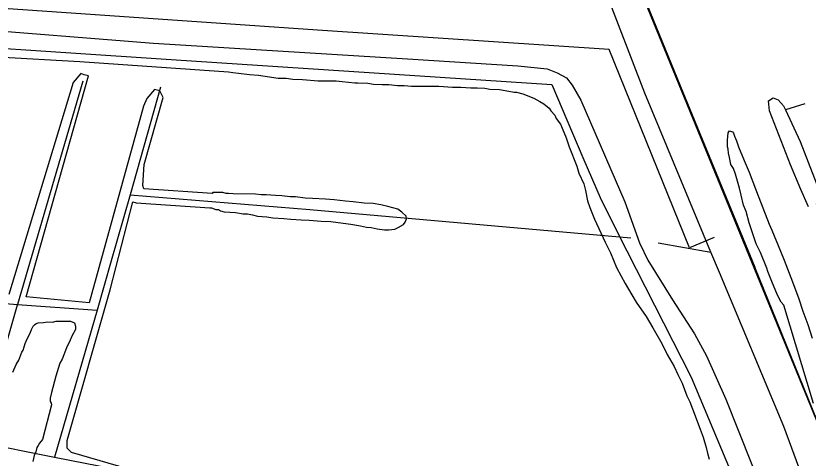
# Model space of a CAD drawing. Extents: x 3329332 to 3367211, y 631066 to 656469.
# Drawn here: x 3354703 to 3355687, y 636975 to 637524 of the extents above; entities that cross this region are included whole.
import ezdxf

# ---------------------------------------------------------------- set-up
doc = ezdxf.new("R2010")
doc.units = 0
for name, color, linetype in [('V-RAIL-TRAK', 7, 'Continuous'), ('V-ROAD-CNTR', 7, 'Continuous'), ('V-SITE-VEGE', 7, 'Continuous'), ('V-TOPO-SHOR', 7, 'Continuous'), ('V-UTIL-LINE', 7, 'Continuous')]:
    doc.layers.add(name, color=color, linetype=linetype)

msp = doc.modelspace()

# ---------------------------------------------------------------- linework, layer by layer
at = {"layer": 'V-RAIL-TRAK'}
for points in [[(3355289.57, 638016.57), (3355406.48, 637734.92), (3355531.5, 637428.99), (3355621.21, 637211.86)], [(3355808.82, 636748.49), (3355715.07, 636980.18), (3355621.21, 637211.86)]]:
    msp.add_lwpolyline(points, dxfattribs=at)
at = {"layer": 'V-ROAD-CNTR'}
for points in [[(3355914.31, 636493.51), (3355348.71, 637874.26), (3354673.86, 639528.77)], [(3354394.64, 637525.28), (3354634.51, 637509), (3354873.68, 637489.97), (3355189.61, 637470.37), (3355326.5, 637461.76), (3355363.12, 637458.04), (3355375.54, 637453.11), (3355387.25, 637446.8), (3355394.1, 637437.75), (3355405.03, 637419), (3355459.44, 637292.72), (3355477.74, 637242.1), (3355487.96, 637220.59), (3355518.72, 637171.26), (3355546.08, 637128.87), (3355561.1, 637101.78), (3355584.91, 637047.66), (3355648.08, 636889.51), (3355710.55, 636731.36), (3355726.13, 636686.29)]]:
    msp.add_lwpolyline(points, dxfattribs=at)
at = {"layer": 'V-SITE-VEGE'}
for p, q in [((3354352.66, 637492.19), (3354782.21, 637467.16)), ((3354782.21, 637467.16), (3354966.91, 637454.13)), ((3354715.75, 637174.77), (3354793.02, 637449.29)), ((3354783.46, 637452.09), (3354773.81, 637441.22)), ((3354787.56, 637450.7), (3354783.46, 637452.09)), ((3354793.02, 637449.29), (3354787.56, 637450.7)), ((3354966.91, 637454.13), (3354972.59, 637453.57)), ((3354972.59, 637453.57), (3354979.31, 637452.5)), ((3354979.31, 637452.5), (3354993.25, 637450.86)), ((3354993.25, 637450.86), (3355004.11, 637450.27)), ((3355004.11, 637450.27), (3355028.9, 637446.49)), ((3354773.81, 637441.22), (3354693.88, 637177.67)), ((3355028.9, 637446.49), (3355038.72, 637446.43)), ((3355038.72, 637446.43), (3355046.98, 637445.34)), ((3355046.98, 637445.34), (3355058.87, 637444.75)), ((3355058.87, 637444.75), (3355078.5, 637443.07)), ((3355078.5, 637443.07), (3355100.73, 637442.93)), ((3355100.73, 637442.93), (3355108.48, 637442.36)), ((3355108.48, 637442.36), (3355123.98, 637440.72)), ((3355123.98, 637440.72), (3355127.6, 637440.69)), ((3355127.6, 637440.69), (3355140, 637440.09)), ((3355140, 637440.09), (3355147.23, 637439.02)), ((3355147.23, 637439.02), (3355158.08, 637438.43)), ((3355158.08, 637438.43), (3355166.35, 637438.38)), ((3355166.35, 637438.38), (3355177.2, 637437.27)), ((3355177.2, 637437.27), (3355185.48, 637437.22)), ((3355185.48, 637437.22), (3355194.26, 637436.64)), ((3354875.01, 637432.27), (3354865.36, 637421.39)), ((3354881.85, 637430.85), (3354875.01, 637432.27)), ((3354885.9, 637422.61), (3354881.85, 637430.85)), ((3355194.26, 637436.64), (3355228.38, 637436.43)), ((3355228.38, 637436.43), (3355245.43, 637435.29)), ((3355245.43, 637435.29), (3355255.77, 637435.22)), ((3355255.77, 637435.22), (3355268.17, 637434.62)), ((3355268.17, 637434.62), (3355275.93, 637434.57)), ((3355275.93, 637434.57), (3355285.75, 637433.99)), ((3355285.75, 637433.99), (3355291.94, 637432.92)), ((3355291.94, 637432.92), (3355303.83, 637432.33)), ((3355303.83, 637432.33), (3355311.06, 637431.25)), ((3355311.06, 637431.25), (3355321.9, 637429.11)), ((3355321.9, 637429.11), (3355325, 637429.09)), ((3355325, 637429.09), (3355332.74, 637426.97)), ((3354865.36, 637421.39), (3354861.18, 637411.84)), ((3354862.02, 637339.3), (3354885.9, 637422.61)), ((3355332.74, 637426.97), (3355346.67, 637421.71)), ((3355346.67, 637421.71), (3355353.88, 637417.53)), ((3355353.88, 637417.53), (3355359.03, 637414.4)), ((3354861.18, 637411.84), (3354793.71, 637167.36)), ((3355359.03, 637414.4), (3355365.71, 637409.19)), ((3355365.71, 637409.19), (3355367.76, 637406.07)), ((3355367.76, 637406.07), (3355372.38, 637400.36)), ((3355372.38, 637400.36), (3355374.42, 637396.21)), ((3355374.42, 637396.21), (3355379.54, 637389.45)), ((3355379.54, 637389.45), (3355381.58, 637384.27)), ((3355381.58, 637384.27), (3355386.67, 637372.35)), ((3355386.67, 637372.35), (3355390.22, 637360.95)), ((3355390.22, 637360.95), (3355399.89, 637337.11)), ((3354860.46, 637313.31), (3354862.02, 637339.3)), ((3355399.89, 637337.11), (3355402.42, 637328.31)), ((3355402.42, 637328.31), (3355408.54, 637315.34)), ((3354861.8, 637309.19), (3354860.46, 637313.31)), ((3354946.61, 637303.1), (3354861.8, 637309.19)), ((3355408.54, 637315.34), (3355410.55, 637307.06)), ((3354947.48, 637304.43), (3354946.61, 637303.1)), ((3354959.89, 637304.35), (3354947.48, 637304.43)), ((3354964.01, 637303.29), (3354959.89, 637304.35)), ((3354967.12, 637303.27), (3354964.01, 637303.29)), ((3354972.8, 637302.72), (3354967.12, 637303.27)), ((3355000.71, 637302.54), (3354972.8, 637302.72)), ((3355007.43, 637301.46), (3355000.71, 637302.54)), ((3355013.63, 637301.42), (3355007.43, 637301.46)), ((3355025.52, 637300.83), (3355013.63, 637301.42)), ((3355033.27, 637300.26), (3355025.52, 637300.83)), ((3355043.6, 637299.16), (3355033.27, 637300.26)), ((3355050.32, 637299.12), (3355043.6, 637299.16)), ((3355062.2, 637297.49), (3355050.32, 637299.12)), ((3355410.55, 637307.06), (3355413.06, 637294.12)), ((3354819.83, 637183.59), (3354848, 637292.87)), ((3354848, 637292.87), (3354852.09, 637291.47)), ((3354852.09, 637291.47), (3354943.74, 637285.33)), ((3355071.5, 637296.92), (3355062.2, 637297.49)), ((3355087.52, 637296.3), (3355071.5, 637296.92)), ((3355098.37, 637295.19), (3355087.52, 637296.3)), ((3355112.32, 637293.56), (3355098.37, 637295.19)), ((3355122.14, 637292.97), (3355112.32, 637293.56)), ((3355135.57, 637291.34), (3355122.14, 637292.97)), ((3355146.94, 637290.75), (3355135.57, 637291.34)), ((3355156.23, 637289.14), (3355146.94, 637290.75)), ((3355413.06, 637294.12), (3355416.1, 637285.83)), ((3354943.74, 637285.33), (3354945.81, 637285.31)), ((3354945.81, 637285.31), (3354951.48, 637283.21)), ((3354951.48, 637283.21), (3354954.58, 637283.19)), ((3354954.58, 637283.19), (3354957.16, 637281.62)), ((3354957.16, 637281.62), (3354961.8, 637280.56)), ((3354961.8, 637280.56), (3354975.75, 637279.44)), ((3354975.75, 637279.44), (3354985.05, 637277.82)), ((3355165.01, 637287.01), (3355156.23, 637289.14)), ((3355177.4, 637283.83), (3355165.01, 637287.01)), ((3355182.54, 637280.18), (3355177.4, 637283.83)), ((3355187.68, 637274.98), (3355182.54, 637280.18)), ((3355416.1, 637285.83), (3355421.7, 637271.32)), ((3354985.05, 637277.82), (3354990.73, 637277.79)), ((3354990.73, 637277.79), (3354996.93, 637276.71)), ((3354996.93, 637276.71), (3355003.12, 637275.12)), ((3355003.12, 637275.12), (3355014.49, 637274.02)), ((3355014.49, 637274.02), (3355022.24, 637272.94)), ((3355022.24, 637272.94), (3355035.68, 637272.33)), ((3355035.68, 637272.33), (3355044.46, 637271.24)), ((3355044.46, 637271.24), (3355057.38, 637270.64)), ((3355057.38, 637270.64), (3355067.19, 637270.06)), ((3355067.19, 637270.06), (3355082.18, 637268.93)), ((3355186.6, 637267.75), (3355188.18, 637271.88)), ((3355188.18, 637271.88), (3355187.68, 637274.98)), ((3355421.7, 637271.32), (3355434.96, 637242.8)), ((3355082.18, 637268.93), (3355094.06, 637268.34)), ((3355094.06, 637268.34), (3355109.56, 637266.17)), ((3355109.56, 637266.17), (3355118.86, 637265.08)), ((3355118.86, 637265.08), (3355131.25, 637262.93)), ((3355131.25, 637262.93), (3355138.48, 637261.34)), ((3355138.48, 637261.34), (3355144.16, 637260.78)), ((3355144.16, 637260.78), (3355151.91, 637259.18)), ((3355173.62, 637259.04), (3355177.77, 637261.08)), ((3355177.77, 637261.08), (3355184.51, 637264.66)), ((3355184.51, 637264.66), (3355186.6, 637267.75)), ((3355151.91, 637259.18), (3355160.69, 637258.09)), ((3355160.69, 637258.09), (3355166.38, 637258.06)), ((3355166.38, 637258.06), (3355173.62, 637259.04)), ((3355434.96, 637242.8), (3355441.59, 637229.32)), ((3355441.59, 637229.32), (3355449.23, 637211.17)), ((3355449.23, 637211.17), (3355459.96, 637191.46)), ((3355459.96, 637191.46), (3355468.14, 637177.45)), ((3354766.45, 636996.48), (3354819.83, 637183.59)), ((3354793.71, 637167.36), (3354715.75, 637174.77)), ((3355468.14, 637177.45), (3355473.77, 637168.11)), ((3355473.77, 637168.11), (3355486.06, 637150.45)), ((3355486.06, 637150.45), (3355494.24, 637136.44)), ((3355494.24, 637136.44), (3355505.49, 637116.73)), ((3355505.49, 637116.73), (3355512.12, 637103.24)), ((3355512.12, 637103.24), (3355520.82, 637088.2)), ((3355520.82, 637088.2), (3355525.41, 637078.35)), ((3355525.41, 637078.35), (3355531.02, 637067.45)), ((3355531.02, 637067.45), (3355536.61, 637051.91)), ((3355536.61, 637051.91), (3355540.18, 637044.65)), ((3355540.18, 637044.65), (3355543.74, 637035.84)), ((3355543.74, 637035.84), (3355553.4, 637010.44)), ((3355553.4, 637010.44), (3355556.96, 637000.6)), ((3354766.38, 636986.9), (3354766.45, 636996.48)), ((3355556.96, 637000.6), (3355560.5, 636987.65)), ((3354771.82, 636981.39), (3354766.38, 636986.9)), ((3355560.5, 636987.65), (3355562.52, 636980.92)), ((3354879.85, 636950.34), (3354771.82, 636981.39)), ((3355562.52, 636980.92), (3355564.54, 636973.15))]:
    msp.add_line(p, q, dxfattribs=at)
for points in [[(3355694.01, 637042.42), (3355657.06, 637164.66), (3355653.98, 637168.3), (3355649.38, 637177.12), (3355642.25, 637193.71), (3355637.16, 637206.15), (3355636.15, 637210.29), (3355628.01, 637229.98), (3355622.91, 637240.87), (3355614.29, 637266.78), (3355610.24, 637280.76), (3355607.19, 637288.53), (3355604.16, 637300.96), (3355602.15, 637309.76), (3355597.1, 637327.37), (3355594.55, 637334.11), (3355591.48, 637339.3), (3355589.47, 637348.1), (3355588.47, 637353.27), (3355587.99, 637358.45), (3355586.97, 637361.04), (3355587.02, 637369.31), (3355588.12, 637378.61), (3355589.68, 637381.18), (3355593.29, 637379.61), (3355594.83, 637378.05), (3355595.85, 637374.42), (3355598.39, 637368.72), (3355600.93, 637360.95), (3355608.06, 637344.36), (3355614.17, 637329.84), (3355623.32, 637305.49), (3355639.09, 637265.07), (3355642.15, 637257.81), (3355652.83, 637231.38), (3355657.41, 637220.49), (3355668.1, 637193.54), (3355675.72, 637172.3), (3355680.79, 637157.27), (3355686.89, 637140.69), (3355692.46, 637123.59)], [(3354699.12, 637081.35), (3354703.31, 637090.63), (3354706.45, 637096.3), (3354710.13, 637106.1), (3354711.7, 637108.67), (3354714.33, 637116.93), (3354716.96, 637122.6), (3354720.62, 637129.81), (3354722.2, 637134.45), (3354724.3, 637138.58), (3354725.86, 637140.12), (3354727.93, 637141.66), (3354730.53, 637142.67), (3354737.25, 637143.15), (3354741.9, 637143.63), (3354748.11, 637143.59), (3354752.77, 637144.6), (3354770.86, 637144.48), (3354773.44, 637143.43), (3354775.5, 637142.38), (3354777.02, 637138.24), (3354777, 637134.1), (3354772.29, 637125.86), (3354770.19, 637121.22), (3354765.48, 637111.43), (3354760.22, 637097.51), (3354757.6, 637092.35), (3354752.33, 637076.36), (3354747.03, 637056.23), (3354745.44, 637049.01), (3354745.41, 637044.87), (3354746.43, 637042.8), (3354746.93, 637040.72), (3354735.8, 636997.89), (3354732.15, 636993.26), (3354730.58, 636990.17), (3354729.02, 636987.59), (3354727.43, 636982.44), (3354725.33, 636977.79), (3354723.74, 636970.57)]]:
    msp.add_lwpolyline(points, dxfattribs=at)
at = {"layer": 'V-TOPO-SHOR'}
for p, q in [((3355683.19, 637414.64), (3355659.09, 637407.28)), ((3355500.88, 637241.75), (3355566.59, 637230.25))]:
    msp.add_line(p, q, dxfattribs=at)
for points in [[(3355657.25, 637013.63), (3355577.03, 637205.1), (3355566.59, 637230.25), (3355484.59, 637427.79), (3355434.21, 637558.26), (3355405.85, 637631.71), (3355319.59, 637851.17), (3355296.53, 637909.85), (3355244.08, 638024.06)], [(3354785.93, 637442.78), (3354704.59, 637165.45), (3354704.36, 637164.65), (3354655.4, 636994.86), (3354750.91, 636975.92), (3354879.85, 636950.34), (3355151.31, 636902.02), (3355488.36, 636838.01), (3355597.5, 636818.54), (3355590.65, 636783.64)], [(3354882.59, 637435.08), (3354844.64, 637301.63), (3354821.28, 637219.45), (3354803.62, 637158.35), (3354750.91, 636975.92)], [(3355687.79, 637286.65), (3355678.27, 637308.16), (3355665.35, 637338.68), (3355639.56, 637405.96), (3355638.27, 637418.42), (3355643.82, 637421.84), (3355650.03, 637419.72), (3355656.89, 637412.06), (3355659.09, 637407.28), (3355677.32, 637367.65), (3355705.15, 637296.2), (3355705.14, 637294.13), (3355696.8, 637289.35)], [(3354844.64, 637301.63), (3355067.91, 637283.41), (3355467.04, 637248.22)], [(3354075.42, 637255.24), (3354084.31, 637240.65), (3354097.29, 637219.81), (3354113.17, 637214.85), (3354202.31, 637204.52), (3354609.45, 637173.19), (3354704.59, 637165.45), (3354803.62, 637158.35)], [(3355803.78, 636645.54), (3355757.29, 636753.65), (3355728.29, 636821.07), (3355657.25, 637013.63)]]:
    msp.add_lwpolyline(points, dxfattribs=at)
at = {"layer": 'V-UTIL-LINE'}
for points in [[(3353571.34, 637609), (3353569.6, 637558.91), (3353574.39, 637556.82), (3353644.38, 637554.94), (3353651.24, 637554.2), (3353954.44, 637532.77), (3354470.98, 637496.74), (3354474.41, 637496.03), (3354503.23, 637495.82), (3354508.71, 637495.1), (3354895.61, 637469.62), (3355368.95, 637438.72), (3355407.41, 637347.84), (3355430.36, 637295.52), (3355462.16, 637232.14), (3355542, 637075.07), (3355612.16, 636908.47), (3355739.59, 636595.27), (3355783.25, 636490.24)], [(3355570.41, 637248.42), (3355540.05, 637235.57), (3355440.04, 637481.87), (3355083.9, 637505.79), (3354693.39, 637532.72), (3354283.61, 637559.78), (3353837.41, 637589.87), (3353651.51, 637603.15), (3353646.97, 637603.64), (3353574.77, 637607.6), (3353571.34, 637609)]]:
    msp.add_lwpolyline(points, dxfattribs=at)

doc.saveas('drawing.dxf')
